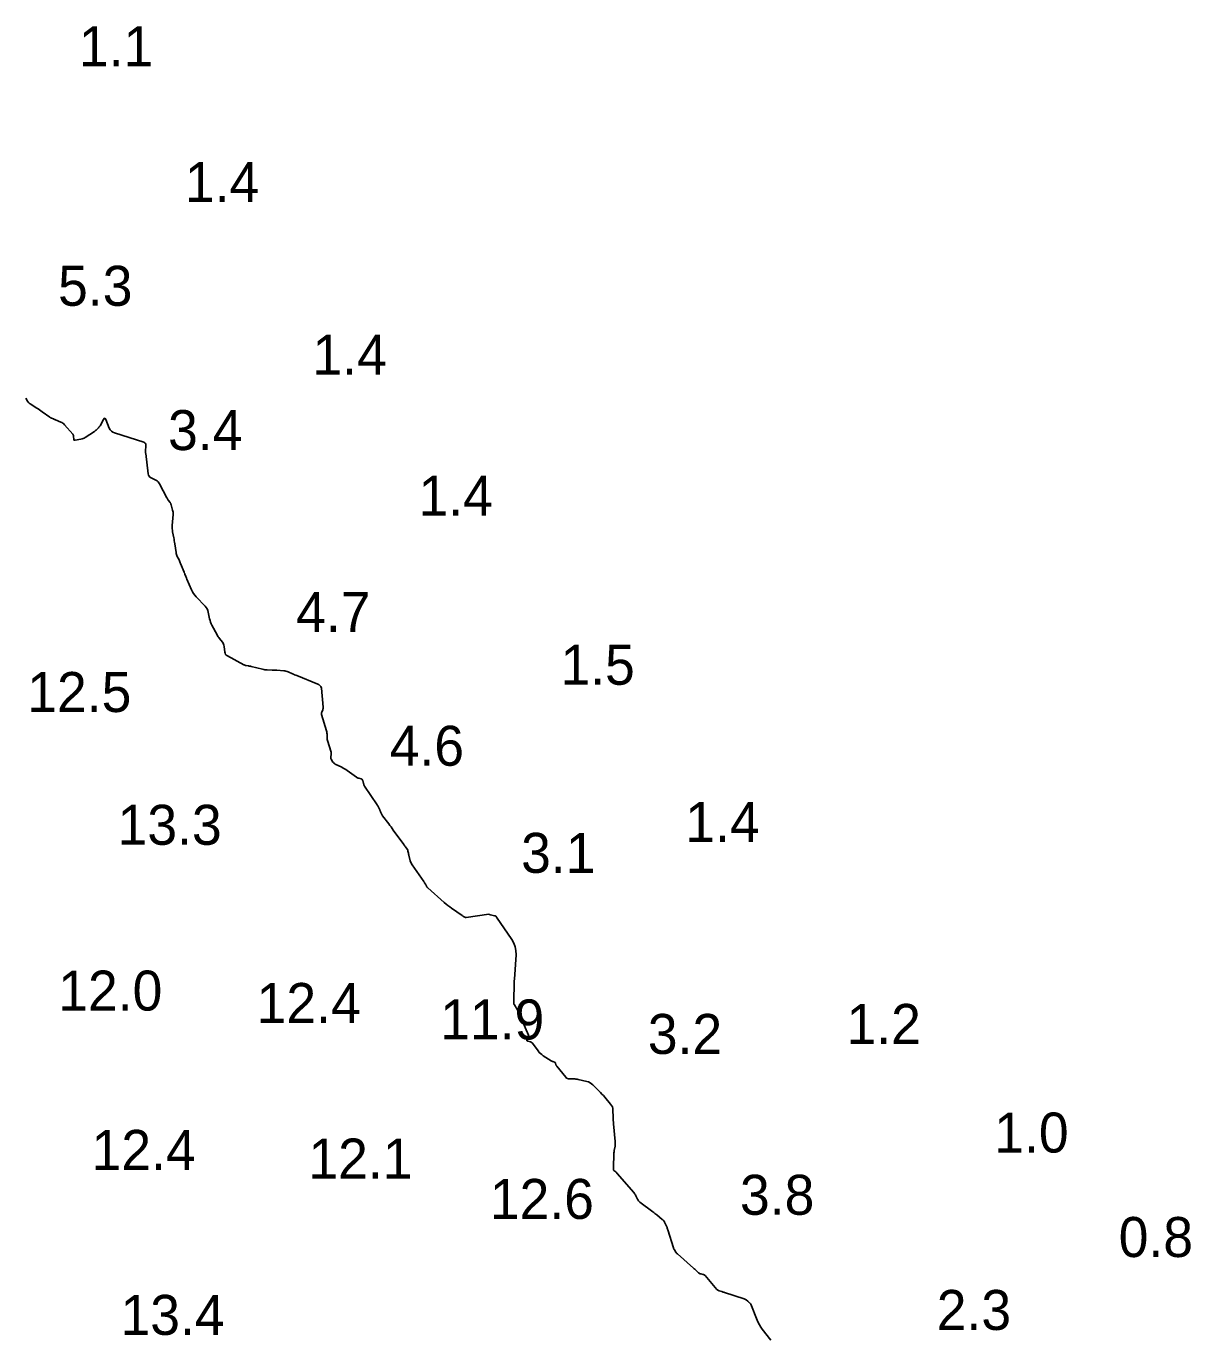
# Model space of a CAD drawing. Extents: x 815352 to 820877, y 582403 to 597439.
# Drawn here: x 817737.3 to 817882.8, y 595974.1 to 596138.4 of the extents above; entities that cross this region are included whole.
import ezdxf

# ---------------------------------------------------------------- set-up
doc = ezdxf.new("R2010")
doc.units = 0
doc.layers.add('V-CONT-EL12', color=7, linetype='Continuous')
doc.layers.add('V-TOPO-SOUN', color=7, linetype='Continuous')

msp = doc.modelspace()

# ---------------------------------------------------------------- linework, layer by layer
at = {"layer": 'V-CONT-EL12'}
msp.add_lwpolyline([(817830.34, 595974.1), (817829.27, 595975.48), (817829.08, 595975.73), (817828.91, 595976.01), (817828.76, 595976.29), (817828.63, 595976.58), (817827.83, 595978.59), (817827.81, 595978.62), (817827.79, 595978.66), (817827.76, 595978.69), (817827.73, 595978.72), (817827.59, 595978.84), (817827.56, 595978.87), (817827.52, 595978.89), (817827.49, 595978.92), (817827.46, 595978.95), (817827.24, 595979.13), (817827.19, 595979.16), (817827.14, 595979.2), (817827.08, 595979.22), (817827.02, 595979.24), (817824.53, 595980.06), (817824.45, 595980.08), (817824.37, 595980.11), (817824.28, 595980.13), (817824.2, 595980.16), (817823.87, 595980.26), (817823.79, 595980.29), (817823.72, 595980.33), (817823.65, 595980.38), (817823.59, 595980.44), (817822.11, 595982.17), (817822.06, 595982.22), (817822, 595982.26), (817821.94, 595982.29), (817821.87, 595982.31), (817821.57, 595982.37), (817821.49, 595982.39), (817821.43, 595982.42), (817821.36, 595982.46), (817821.31, 595982.51), (817820.97, 595982.83), (817820.9, 595982.9), (817820.82, 595982.97), (817820.75, 595983.03), (817820.67, 595983.1), (817818.65, 595984.88), (817818.59, 595984.93), (817818.54, 595984.99), (817818.5, 595985.05), (817818.45, 595985.11), (817818.29, 595985.37), (817818.26, 595985.43), (817818.22, 595985.5), (817818.19, 595985.57), (817818.17, 595985.64), (817817.46, 595987.9), (817817.43, 595987.99), (817817.39, 595988.09), (817817.36, 595988.18), (817817.32, 595988.27), (817817.09, 595988.76), (817817.08, 595988.79), (817817.06, 595988.82), (817817.05, 595988.85), (817817.04, 595988.88), (817816.98, 595989), (817816.97, 595989.02), (817816.96, 595989.04), (817816.94, 595989.05), (817816.92, 595989.07), (817816.83, 595989.12), (817816.81, 595989.13), (817816.79, 595989.14), (817816.77, 595989.16), (817816.75, 595989.17), (817816.09, 595989.75), (817815.97, 595989.85), (817815.85, 595989.95), (817815.73, 595990.05), (817815.6, 595990.14), (817813.98, 595991.35), (817813.89, 595991.43), (817813.81, 595991.52), (817813.74, 595991.61), (817813.68, 595991.71), (817813.46, 595992.15), (817813.41, 595992.25), (817813.35, 595992.35), (817813.28, 595992.45), (817813.2, 595992.54), (817811.13, 595994.94), (817811.09, 595994.99), (817811.04, 595995.04), (817811, 595995.08), (817810.95, 595995.13), (817810.72, 595995.32), (817810.69, 595995.35), (817810.66, 595995.38), (817810.65, 595995.43), (817810.65, 595995.47), (817810.65, 595995.65), (817810.65, 595995.7), (817810.65, 595995.75), (817810.65, 595995.79), (817810.65, 595995.84), (817810.7, 595997.22), (817810.71, 595997.36), (817810.72, 595997.5), (817810.74, 595997.65), (817810.76, 595997.79), (817810.86, 595998.35), (817810.87, 595998.49), (817810.88, 595998.64), (817810.89, 595998.78), (817810.88, 595998.92), (817810.68, 596001.12), (817810.66, 596001.33), (817810.64, 596001.55), (817810.63, 596001.77), (817810.63, 596001.98), (817810.6, 596002.85), (817810.58, 596003.06), (817810.53, 596003.26), (817810.44, 596003.44), (817810.31, 596003.61), (817809.57, 596004.47), (817809.4, 596004.67), (817809.23, 596004.86), (817809.05, 596005.05), (817808.87, 596005.23), (817808.1, 596006.01), (817807.93, 596006.16), (817807.74, 596006.28), (817807.54, 596006.38), (817807.33, 596006.44), (817806.25, 596006.69), (817806.11, 596006.72), (817805.98, 596006.74), (817805.84, 596006.75), (817805.71, 596006.75), (817805.16, 596006.75), (817805.03, 596006.77), (817804.91, 596006.81), (817804.81, 596006.87), (817804.72, 596006.97), (817803.57, 596008.36), (817803.54, 596008.4), (817803.52, 596008.44), (817803.5, 596008.48), (817803.48, 596008.53), (817803.43, 596008.71), (817803.41, 596008.76), (817803.39, 596008.79), (817803.36, 596008.82), (817803.31, 596008.84), (817803.09, 596008.92), (817803.03, 596008.95), (817802.98, 596008.97), (817802.93, 596009), (817802.88, 596009.02), (817801.88, 596009.66), (817801.7, 596009.79), (817801.54, 596009.93), (817801.39, 596010.08), (817801.25, 596010.25), (817800.54, 596011.22), (817800.49, 596011.28), (817800.43, 596011.33), (817800.36, 596011.37), (817800.28, 596011.39), (817799.95, 596011.47), (817799.89, 596011.5), (817799.85, 596011.53), (817799.85, 596011.58), (817799.87, 596011.65), (817800.02, 596011.92), (817800.05, 596011.99), (817800.06, 596012.06), (817800.06, 596012.14), (817800.04, 596012.21), (817799.1, 596014.44), (817799.05, 596014.57), (817798.99, 596014.7), (817798.93, 596014.83), (817798.86, 596014.95), (817798.53, 596015.6), (817798.5, 596015.65), (817798.47, 596015.71), (817798.44, 596015.76), (817798.41, 596015.82), (817798.28, 596016.03), (817798.25, 596016.08), (817798.23, 596016.14), (817798.22, 596016.2), (817798.22, 596016.26), (817798.27, 596018.97), (817798.27, 596018.98), (817798.27, 596018.99), (817798.27, 596019), (817798.26, 596019.01), (817798.25, 596019.05), (817798.25, 596019.06), (817798.25, 596019.07), (817798.25, 596019.08), (817798.26, 596019.09), (817798.28, 596019.15), (817798.29, 596019.16), (817798.29, 596019.18), (817798.29, 596019.19), (817798.29, 596019.21), (817798.49, 596022.29), (817798.48, 596022.8), (817798.39, 596023.29), (817798.22, 596023.75), (817797.96, 596024.19), (817796.05, 596026.98), (817796, 596027.05), (817795.94, 596027.1), (817795.87, 596027.14), (817795.79, 596027.16), (817795.31, 596027.27), (817795.29, 596027.27), (817795.27, 596027.28), (817795.25, 596027.29), (817795.23, 596027.29), (817795.15, 596027.33), (817795.13, 596027.34), (817795.11, 596027.34), (817795.09, 596027.34), (817795.07, 596027.34), (817792.25, 596026.94), (817792.2, 596026.93), (817792.16, 596026.94), (817792.11, 596026.95), (817792.07, 596026.97), (817791.9, 596027.06), (817791.86, 596027.09), (817791.82, 596027.11), (817791.78, 596027.14), (817791.74, 596027.17), (817790.42, 596028.09), (817790.19, 596028.26), (817789.96, 596028.43), (817789.74, 596028.61), (817789.52, 596028.8), (817787.44, 596030.65), (817787.41, 596030.68), (817787.38, 596030.71), (817787.36, 596030.74), (817787.34, 596030.78), (817787.27, 596030.94), (817787.25, 596030.98), (817787.23, 596031.02), (817787.2, 596031.06), (817787.18, 596031.09), (817787.06, 596031.27), (817787.03, 596031.31), (817787.01, 596031.35), (817786.98, 596031.39), (817786.95, 596031.43), (817785.5, 596033.53), (817785.43, 596033.65), (817785.37, 596033.77), (817785.31, 596033.9), (817785.27, 596034.03), (817785.1, 596034.72), (817785.08, 596034.78), (817785.06, 596034.85), (817785.05, 596034.91), (817785.04, 596034.98), (817784.98, 596035.25), (817784.97, 596035.31), (817784.94, 596035.37), (817784.91, 596035.43), (817784.87, 596035.49), (817784.65, 596035.79), (817784.6, 596035.86), (817784.54, 596035.93), (817784.49, 596036), (817784.44, 596036.07), (817783.14, 596037.87), (817783, 596038.07), (817782.86, 596038.26), (817782.72, 596038.45), (817782.57, 596038.64), (817781.8, 596039.67), (817781.76, 596039.72), (817781.72, 596039.78), (817781.69, 596039.84), (817781.66, 596039.9), (817781.56, 596040.16), (817781.54, 596040.22), (817781.51, 596040.28), (817781.48, 596040.35), (817781.45, 596040.41), (817781.3, 596040.74), (817781.26, 596040.81), (817781.22, 596040.89), (817781.18, 596040.96), (817781.13, 596041.03), (817779.56, 596043.37), (817779.51, 596043.45), (817779.47, 596043.52), (817779.44, 596043.61), (817779.42, 596043.69), (817779.34, 596044.05), (817779.31, 596044.12), (817779.27, 596044.18), (817779.22, 596044.23), (817779.14, 596044.26), (817778.83, 596044.35), (817778.75, 596044.38), (817778.68, 596044.41), (817778.6, 596044.45), (817778.53, 596044.5), (817777.36, 596045.33), (817777.2, 596045.44), (817777.04, 596045.54), (817776.88, 596045.63), (817776.71, 596045.72), (817775.86, 596046.13), (817775.78, 596046.18), (817775.71, 596046.23), (817775.65, 596046.3), (817775.6, 596046.38), (817775.38, 596046.73), (817775.35, 596046.8), (817775.33, 596046.86), (817775.33, 596046.94), (817775.33, 596047.01), (817775.39, 596047.32), (817775.39, 596047.39), (817775.39, 596047.47), (817775.39, 596047.54), (817775.37, 596047.61), (817774.92, 596049.08), (817774.89, 596049.18), (817774.87, 596049.28), (817774.86, 596049.37), (817774.86, 596049.47), (817774.86, 596049.87), (817774.85, 596049.97), (817774.84, 596050.06), (817774.82, 596050.16), (817774.8, 596050.26), (817774.17, 596052.33), (817774.15, 596052.41), (817774.15, 596052.49), (817774.16, 596052.56), (817774.19, 596052.63), (817774.32, 596052.92), (817774.35, 596053), (817774.37, 596053.07), (817774.38, 596053.15), (817774.38, 596053.23), (817774.17, 596055.61), (817774.16, 596055.63), (817774.16, 596055.66), (817774.15, 596055.68), (817774.14, 596055.7), (817774.08, 596055.83), (817774.08, 596055.83), (817774.07, 596055.84), (817774.07, 596055.84), (817774.07, 596055.84), (817774.06, 596055.85), (817774.05, 596055.85), (817774.05, 596055.86), (817773.87, 596056.03), (817773.84, 596056.05), (817773.81, 596056.08), (817773.77, 596056.1), (817773.73, 596056.12), (817771.08, 596057.18), (817770.94, 596057.23), (817770.81, 596057.29), (817770.67, 596057.35), (817770.54, 596057.41), (817770, 596057.65), (817769.86, 596057.7), (817769.72, 596057.74), (817769.58, 596057.77), (817769.44, 596057.79), (817768.59, 596057.86), (817768.44, 596057.87), (817768.29, 596057.87), (817768.14, 596057.88), (817767.99, 596057.88), (817767.39, 596057.89), (817767.23, 596057.89), (817767.09, 596057.91), (817766.94, 596057.93), (817766.79, 596057.97), (817765.37, 596058.33), (817765.29, 596058.35), (817765.21, 596058.37), (817765.14, 596058.38), (817765.06, 596058.39), (817764.75, 596058.44), (817764.67, 596058.46), (817764.59, 596058.48), (817764.52, 596058.51), (817764.45, 596058.54), (817762.4, 596059.64), (817762.27, 596059.73), (817762.17, 596059.84), (817762.11, 596059.97), (817762.07, 596060.13), (817762, 596060.82), (817761.97, 596060.97), (817761.93, 596061.1), (817761.87, 596061.23), (817761.79, 596061.35), (817761.43, 596061.81), (817761.34, 596061.93), (817761.26, 596062.05), (817761.18, 596062.17), (817761.11, 596062.3), (817760.48, 596063.47), (817760.39, 596063.66), (817760.3, 596063.86), (817760.24, 596064.07), (817760.18, 596064.28), (817760, 596065.13), (817759.94, 596065.34), (817759.86, 596065.53), (817759.75, 596065.71), (817759.61, 596065.88), (817758.5, 596067.03), (817758.33, 596067.23), (817758.18, 596067.44), (817758.04, 596067.65), (817757.93, 596067.89), (817757.33, 596069.26), (817757.32, 596069.29), (817757.31, 596069.31), (817757.3, 596069.34), (817757.29, 596069.36), (817757.26, 596069.47), (817757.25, 596069.49), (817757.24, 596069.52), (817757.23, 596069.55), (817757.22, 596069.57), (817757.09, 596069.88), (817757.07, 596069.94), (817757.04, 596070), (817757.02, 596070.05), (817756.99, 596070.11), (817756.56, 596071.18), (817756.51, 596071.3), (817756.46, 596071.41), (817756.41, 596071.53), (817756.36, 596071.64), (817756.14, 596072.09), (817756.09, 596072.2), (817756.05, 596072.32), (817756.02, 596072.44), (817756, 596072.56), (817755.83, 596073.66), (817755.8, 596073.85), (817755.77, 596074.04), (817755.74, 596074.23), (817755.7, 596074.42), (817755.56, 596075.17), (817755.54, 596075.36), (817755.52, 596075.55), (817755.51, 596075.74), (817755.52, 596075.93), (817755.62, 596077.33), (817755.62, 596077.47), (817755.62, 596077.61), (817755.6, 596077.75), (817755.56, 596077.88), (817755.38, 596078.53), (817755.35, 596078.61), (817755.32, 596078.69), (817755.27, 596078.77), (817755.23, 596078.84), (817755.02, 596079.13), (817754.97, 596079.2), (817754.92, 596079.28), (817754.88, 596079.35), (817754.83, 596079.43), (817753.92, 596081.16), (817753.84, 596081.3), (817753.73, 596081.42), (817753.61, 596081.52), (817753.46, 596081.61), (817752.86, 596081.91), (817752.72, 596082), (817752.62, 596082.11), (817752.55, 596082.24), (817752.51, 596082.4), (817752.19, 596084.94), (817752.18, 596084.98), (817752.18, 596085.02), (817752.17, 596085.1), (817752.16, 596085.12), (817752.16, 596085.14), (817752.16, 596085.16), (817752.16, 596085.18), (817752.21, 596085.99), (817752.2, 596086.11), (817752.15, 596086.22), (817752.07, 596086.3), (817751.95, 596086.35), (817748.31, 596087.52), (817748.09, 596087.62), (817747.9, 596087.75), (817747.76, 596087.92), (817747.64, 596088.14), (817747.21, 596089.2), (817747.14, 596089.32), (817747.07, 596089.37), (817746.99, 596089.33), (817746.91, 596089.21), (817746.48, 596088.43), (817746.44, 596088.36), (817746.39, 596088.29), (817746.34, 596088.23), (817746.28, 596088.16), (817746.05, 596087.93), (817745.99, 596087.87), (817745.92, 596087.82), (817745.86, 596087.77), (817745.79, 596087.72), (817744.63, 596086.96), (817744.5, 596086.89), (817744.36, 596086.83), (817744.23, 596086.78), (817744.08, 596086.74), (817743.36, 596086.6), (817743.29, 596086.6), (817743.24, 596086.62), (817743.2, 596086.66), (817743.19, 596086.73), (817743.18, 596087.06), (817743.17, 596087.14), (817743.15, 596087.22), (817743.11, 596087.29), (817743.07, 596087.36), (817742.06, 596088.55), (817741.96, 596088.65), (817741.84, 596088.74), (817741.72, 596088.82), (817741.59, 596088.88), (817740.9, 596089.17), (817740.84, 596089.2), (817740.78, 596089.22), (817740.72, 596089.25), (817740.66, 596089.27), (817740.42, 596089.38), (817740.36, 596089.4), (817740.3, 596089.43), (817740.24, 596089.47), (817740.19, 596089.5), (817739.26, 596090.18), (817739.09, 596090.3), (817738.92, 596090.42), (817738.75, 596090.53), (817738.58, 596090.64), (817737.73, 596091.17), (817737.64, 596091.23), (817737.55, 596091.31), (817737.48, 596091.39), (817737.42, 596091.49), (817737.19, 596091.88)], dxfattribs=at)

# ---------------------------------------------------------------- texts
at = {"layer": 'V-TOPO-SOUN'}
for s, p in [('1.1', (817743.84, 596133.37)), ('1.4', (817757.09, 596116.38)), ('5.3', (817741.24, 596103.42)), ('1.4', (817773.03, 596094.79)), ('3.4', (817754.99, 596085.38)), ('1.4', (817786.29, 596077.17)), ('4.7', (817771, 596062.64)), ('1.5', (817804.04, 596056.04)), ('12.5 ', (817737.39, 596052.63)), ('4.6', (817782.69, 596045.91)), ('13.3 ', (817748.68, 596036.03)), ('1.4', (817819.65, 596036.39)), ('3.1', (817799.12, 596032.52)), ('12.0 ', (817741.26, 596015.3)), ('12.4 ', (817766.06, 596013.75)), ('11.9 ', (817789, 596011.69)), ('1.2', (817839.8, 596011.13)), ('3.2', (817814.96, 596009.88)), ('1.0', (817858.27, 595997.55)), ('12.4 ', (817745.43, 595995.38)), ('12.1 ', (817772.53, 595994.3)), ('12.6 ', (817795.21, 595989.25)), ('3.8', (817826.48, 595989.77)), ('0.8', (817873.82, 595984.49)), ('13.4 ', (817749.04, 595974.75)), ('2.3', (817851.08, 595975.37))]:
    msp.add_text(s, height=5, dxfattribs=at).set_placement(p)

doc.saveas('drawing.dxf')
